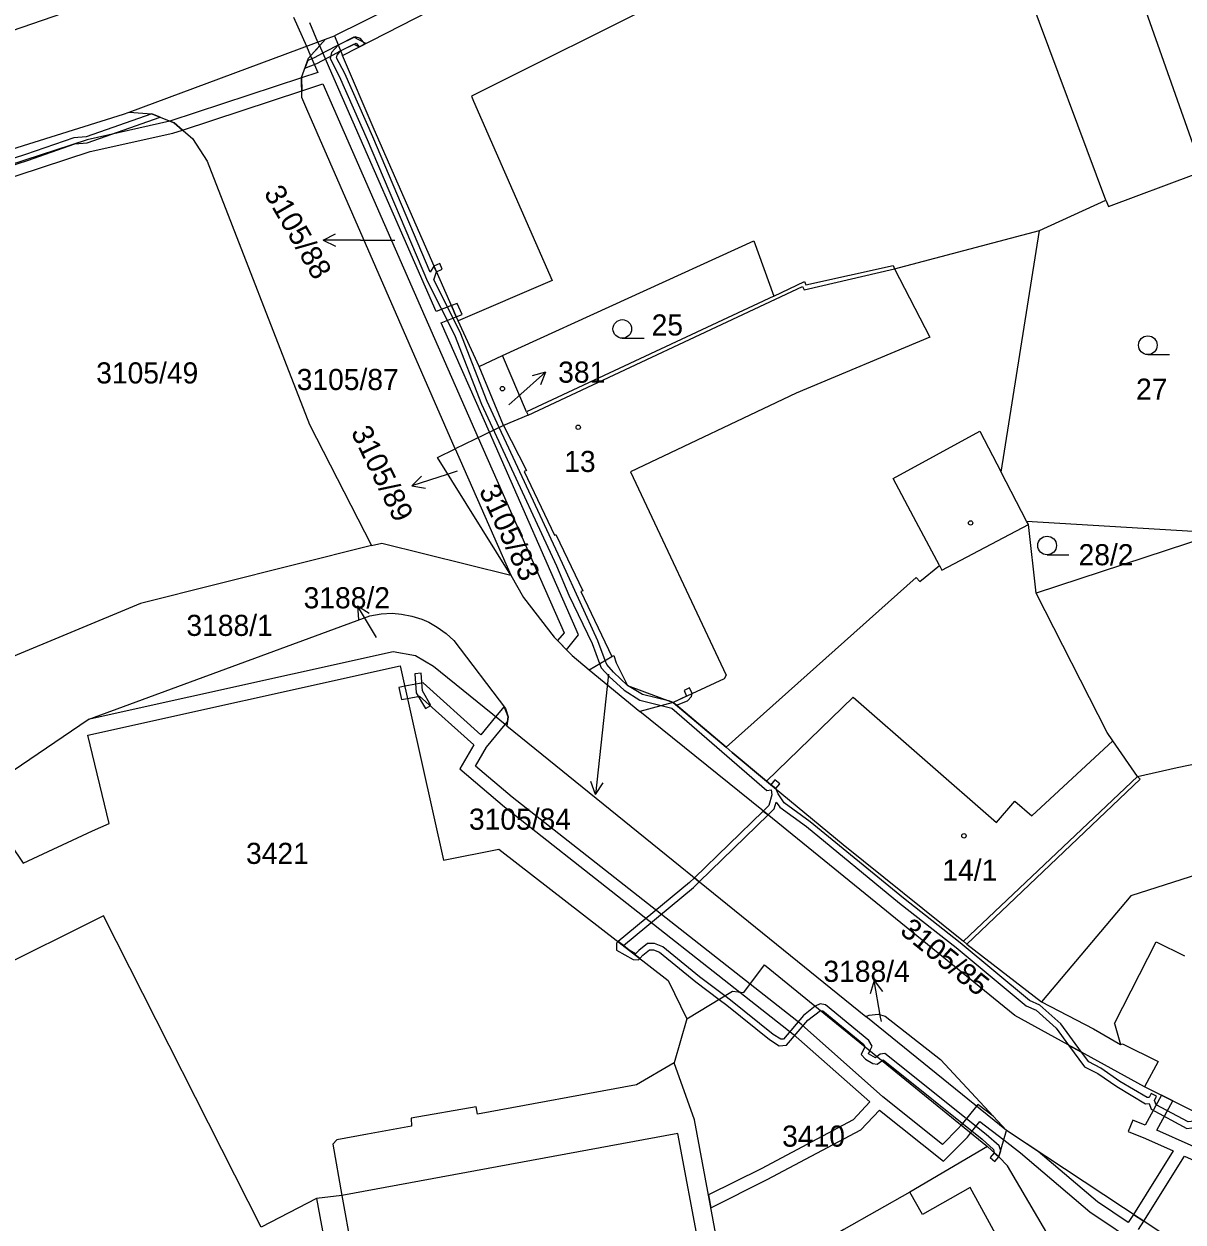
# Model space of a CAD drawing. Extents: x -776734 to -748832, y -1118122 to -976986.
# Drawn here: x -753044.6 to -752951.2, y -1115665 to -1115568.5 of the extents above; entities that cross this region are included whole.
import ezdxf

# ---------------------------------------------------------------- set-up
doc = ezdxf.new("R2010")
doc.units = 0
for name, color, linetype in [('KM_Hranice parcel', 7, 'Continuous'), ('KM_Parcelní čísla', 7, 'Continuous'), ('KM_Pop  PČ popisy', 7, 'Continuous'), ('KM_Vnitřní kresba', 7, 'Continuous'), ('KM_Věcná břemena k části', 7, 'Continuous'), ('KM_Značky budov', 7, 'Continuous'), ('KM_Značky kultur', 7, 'Continuous')]:
    doc.layers.add(name, color=color, linetype=linetype)

msp = doc.modelspace()

# ---------------------------------------------------------------- linework, layer by layer
at = {"layer": 'KM_Hranice parcel'}
for p, q in [((-753036.1, -1115575.59), (-753020.27, -1115569.71)), ((-753021.64, -1115571.24), (-753020.27, -1115569.71)), ((-753020.27, -1115569.71), (-753019.55, -1115569.44)), ((-753019.55, -1115569.44), (-753018.91, -1115571.01)), ((-753036.1, -1115575.59), (-753034.27, -1115575.72)), ((-753009.82, -1115602.7), (-753021.79, -1115575.35)), ((-752984.16, -1115590.39), (-753004.08, -1115599.71)), ((-753007.91, -1115596.07), (-753006.03, -1115595.19)), ((-753004.08, -1115599.71), (-753006.03, -1115595.19)), ((-753005.94, -1115600.81), (-753007.91, -1115596.07)), ((-753021.56, -1115600.74), (-753016.57, -1115610.48)), ((-753005.94, -1115600.81), (-753009.82, -1115602.7)), ((-753011.26, -1115603.4), (-753009.82, -1115602.7)), ((-753009.82, -1115602.7), (-753005.36, -1115612.88)), ((-753005.36, -1115612.88), (-753011.26, -1115603.4)), ((-752963.67, -1115608.78), (-752963.81, -1115608.51)), ((-752963.81, -1115608.51), (-752948.25, -1115609.46)), ((-752963.05, -1115614.32), (-752963.67, -1115608.78)), ((-752948.25, -1115609.46), (-752963.05, -1115614.32)), ((-753039.39, -1115624.49), (-753016.7, -1115616.15)), ((-752999.05, -1115620.48), (-752997.22, -1115619.42)), ((-752999.05, -1115620.48), (-752994.97, -1115623.86)), ((-752992.28, -1115623.11), (-752994.97, -1115623.86)), ((-752992.28, -1115623.11), (-752988.02, -1115626.73)), ((-753005.57, -1115624.27), (-753005.67, -1115625.01)), ((-753005.67, -1115625.01), (-752976.77, -1115648.41)), ((-752968.63, -1115642.57), (-752962.61, -1115647.24)), ((-752976.77, -1115648.41), (-752976.49, -1115648.29)), ((-752991.18, -1115648.6), (-752992.2, -1115652.13)), ((-752965.44, -1115657.58), (-752976.77, -1115648.41)), ((-752990.57, -1115656.72), (-752992.2, -1115652.13)), ((-752970.76, -1115651.88), (-752965.44, -1115657.58)), ((-752946.25, -1115658.12), (-752954.32, -1115654.06)), ((-752987.74, -1115671.8), (-752990.57, -1115656.72)), ((-752966.04, -1115659.71), (-752965.44, -1115657.58)), ((-752951.33, -1115666.91), (-752965.44, -1115657.58)), ((-752966.04, -1115659.71), (-752966.97, -1115658.89)), ((-753021, -1115663.06), (-753025.47, -1115665.38)), ((-753021, -1115663.06), (-753018.1, -1115678.66))]:
    msp.add_line(p, q, dxfattribs=at)
for points in [[(-752923.31, -1115491.48), (-752928.94, -1115502.31), (-752937.29, -1115515.53), (-752954.67, -1115532.77), (-752960.09, -1115536.91), (-752991.37, -1115555.48), (-753019.55, -1115569.44)], [(-753117.71, -1115593.89), (-753059.47, -1115573.8), (-753016.02, -1115558.84), (-753007.66, -1115554.44), (-753002.34, -1115551.48), (-752994.05, -1115547.25), (-752989.81, -1115544.97)], [(-753018.91, -1115571.01), (-752999.02, -1115560.81), (-752966.63, -1115544.51), (-752965.91, -1115545.71)], [(-752965.91, -1115545.71), (-752958.86, -1115556.58), (-752958.14, -1115556.33), (-752949.64, -1115580.36)], [(-753007.91, -1115596.07), (-753009.6, -1115592.4), (-753016.36, -1115576.99), (-753018.91, -1115571.01)], [(-753021.79, -1115575.35), (-753022.17, -1115574.4), (-753022.22, -1115572.78), (-753021.64, -1115571.24)], [(-753117.34, -1115602.17), (-753061.32, -1115583.49), (-753036.54, -1115575.75), (-753036.1, -1115575.59)], [(-753034.27, -1115575.72), (-753032.46, -1115576.44), (-753031, -1115577.7), (-753029.81, -1115579.54), (-753021.56, -1115600.74)], [(-752962.77, -1115585.1), (-752957.42, -1115582.66), (-752957.23, -1115583.18), (-752950.33, -1115580.59)], [(-752984.16, -1115590.39), (-752981.71, -1115589.22), (-752981.58, -1115589.49), (-752974.57, -1115587.93), (-752974.44, -1115588.2), (-752962.77, -1115585.1)], [(-752963.81, -1115608.51), (-752965.86, -1115604.57), (-752962.77, -1115585.1)], [(-753006.03, -1115595.19), (-752985.77, -1115585.95), (-752984.16, -1115590.39)], [(-753004.08, -1115599.71), (-753003.96, -1115599.99), (-753005.94, -1115600.81)], [(-753005.94, -1115600.81), (-753004.08, -1115604.43), (-753004.28, -1115604.53), (-753001.83, -1115609.64), (-753001.72, -1115609.59), (-752999.56, -1115614.12), (-752999.7, -1115614.18), (-752997.22, -1115619.42)], [(-752988.02, -1115626.73), (-752972.71, -1115613.05), (-752972.41, -1115613.39), (-752970.84, -1115612.08), (-752970.63, -1115612.47), (-752963.67, -1115608.78)], [(-753016.57, -1115610.48), (-753035.17, -1115615.15), (-753046.07, -1115619.69)], [(-753016.57, -1115610.48), (-753015.75, -1115610.28), (-753005.36, -1115612.88)], [(-753005.36, -1115612.88), (-753004.32, -1115614.66), (-753001.86, -1115617.85), (-753000.41, -1115619.35), (-752999.05, -1115620.48)], [(-752954.87, -1115629.07), (-752956.86, -1115626.2), (-752957.33, -1115625.54), (-752963.05, -1115614.32)], [(-753016.7, -1115616.15), (-753015.78, -1115615.99), (-753014.92, -1115615.94), (-753014.16, -1115616.01), (-753013.32, -1115616.16), (-753012.51, -1115616.42), (-753011.96, -1115616.66), (-753011.28, -1115617.05), (-753010.55, -1115617.57), (-753009.95, -1115618.14), (-753005.77, -1115623.61), (-753005.57, -1115624.27)], [(-753005.67, -1115625.01), (-753011.58, -1115620.22), (-753013.03, -1115619.37), (-753014.83, -1115619.05), (-753039.39, -1115624.49)], [(-752997.22, -1115619.42), (-752997.06, -1115619.34), (-752996.88, -1115619.94), (-752995.95, -1115621.76), (-752992.28, -1115623.11)], [(-753068.98, -1115655.6), (-753072.75, -1115650.19), (-753046.59, -1115633.19), (-753044.63, -1115636.05), (-753039.03, -1115633.45), (-753037.7, -1115632.86), (-753039.42, -1115625.74), (-753014.26, -1115620.17), (-753010.76, -1115635.83), (-753006.33, -1115634.92), (-752992.67, -1115645.5), (-752991.18, -1115648.6)], [(-752954.32, -1115654.06), (-752964.77, -1115648.34), (-752985.14, -1115631.76), (-752994.97, -1115623.86)], [(-752954.87, -1115629.07), (-752951.69, -1115628.35), (-752929.59, -1115623.81)], [(-753106.13, -1115670.21), (-753097.3, -1115665.26), (-753089.23, -1115660.03), (-753082.59, -1115655.41), (-753072.34, -1115648.13), (-753049.48, -1115631.34), (-753039.39, -1115624.49)], [(-752988.02, -1115626.73), (-752987.52, -1115627.15), (-752984.75, -1115629.45), (-752978.58, -1115634.56), (-752968.9, -1115642.35), (-752968.63, -1115642.57)], [(-752968.63, -1115642.57), (-752954.66, -1115629.29), (-752954.87, -1115629.07)], [(-752923.53, -1115633.15), (-752937.08, -1115641.49), (-752938.87, -1115639.22), (-752941.92, -1115634.38), (-752955.42, -1115638.68), (-752962.61, -1115647.24)], [(-753025.47, -1115665.38), (-753038.15, -1115640.29), (-753047.24, -1115644.81), (-753047.5, -1115644.32), (-753060.93, -1115651), (-753060.69, -1115651.49), (-753068.98, -1115655.6)], [(-752991.18, -1115648.6), (-752987.51, -1115646.38), (-752986.58, -1115646.47), (-752984.93, -1115644.24), (-752966.97, -1115658.89)], [(-752962.61, -1115647.24), (-752958.43, -1115649.41), (-752956.24, -1115650.67), (-752956.09, -1115650.6), (-752953.22, -1115652.02), (-752954.32, -1115654.06)], [(-752976.49, -1115648.29), (-752975.77, -1115648.23), (-752975.2, -1115648.37), (-752970.76, -1115651.88)], [(-752992.2, -1115652.13), (-752995.24, -1115653.92), (-753008.03, -1115656.26), (-753008.14, -1115655.67), (-753013.38, -1115656.59), (-753013.34, -1115657.23), (-753016.9, -1115657.88)], [(-753016.9, -1115657.88), (-753019.36, -1115658.33), (-753019.69, -1115658.7)], [(-753019.69, -1115658.7), (-753018.95, -1115662.82), (-753021, -1115663.06)], [(-752966.97, -1115658.89), (-752973.22, -1115662.55), (-752978.52, -1115665.56), (-752985.18, -1115669.57), (-752987.74, -1115671.8)], [(-753000.89, -1115688.86), (-752972.98, -1115675.88), (-752963.89, -1115671), (-752961.47, -1115667.06), (-752965.35, -1115660.43), (-752966.04, -1115659.71)]]:
    msp.add_lwpolyline(points, dxfattribs=at)
at = {"layer": 'KM_Pop  PČ popisy'}
for p, q in [((-753020.471, -1115585.88), (-753019.47, -1115585.379)), ((-753017.47, -1115585.88), (-753020.471, -1115585.88)), ((-753020.471, -1115585.88), (-753019.47, -1115586.381)), ((-753017.47, -1115585.88), (-753014.69, -1115585.88)), ((-753004.78, -1115598.52), (-753002.55, -1115596.512)), ((-753002.55, -1115596.512), (-753003.629, -1115596.81)), ((-753002.55, -1115596.512), (-753002.959, -1115597.554)), ((-753005.5, -1115599.16), (-753004.78, -1115598.52)), ((-753010.48, -1115604.76), (-753013.334, -1115605.687)), ((-753013.334, -1115605.687), (-753012.536, -1115604.902)), ((-753009.66, -1115604.49), (-753010.48, -1115604.76)), ((-753013.334, -1115605.687), (-753012.227, -1115605.854)), ((-753016.16, -1115617.9), (-753017.706, -1115615.328)), ((-753017.706, -1115615.328), (-753016.761, -1115615.928)), ((-753017.706, -1115615.328), (-753017.619, -1115616.444)), ((-752997.49, -1115620.85), (-752998.21, -1115627.54)), ((-752998.21, -1115627.54), (-752998.524, -1115630.525)), ((-752998.524, -1115630.525), (-752998.917, -1115629.476)), ((-752998.524, -1115630.525), (-752997.921, -1115629.581)), ((-752976.091, -1115645.505), (-752976.41, -1115646.578)), ((-752975.57, -1115648.46), (-752976.091, -1115645.505)), ((-752976.091, -1115645.505), (-752975.424, -1115646.404)), ((-752975.51, -1115648.81), (-752975.57, -1115648.46))]:
    msp.add_line(p, q, dxfattribs=at)
at = {"layer": 'KM_Vnitřní kresba'}
for p, q in [((-752957.42, -1115582.66), (-752967.05, -1115556.93)), ((-752989.76, -1115564.92), (-753008.53, -1115574.29)), ((-753008.53, -1115574.29), (-753008.35, -1115574.7)), ((-753008.35, -1115574.7), (-753002.02, -1115589.13)), ((-752981.73, -1115589.89), (-752974.44, -1115588.2)), ((-752974.44, -1115588.2), (-752971.61, -1115593.69)), ((-753002.02, -1115589.13), (-753009.6, -1115592.4)), ((-753003.96, -1115599.99), (-752981.85, -1115589.62)), ((-752981.85, -1115589.62), (-752981.73, -1115589.89)), ((-752971.61, -1115593.69), (-752982.38, -1115598.21)), ((-752982.38, -1115598.21), (-752995.72, -1115604.55)), ((-752995.72, -1115604.55), (-752988, -1115620.92)), ((-752988.16, -1115621.22), (-752992.28, -1115623.11)), ((-752988, -1115620.92), (-752988.16, -1115621.22)), ((-752984.75, -1115629.45), (-752977.77, -1115622.69)), ((-752977.77, -1115622.69), (-752966.24, -1115632.78)), ((-752963.38, -1115632.24), (-752956.86, -1115626.2)), ((-752954.87, -1115629.07), (-752968.9, -1115642.35)), ((-752966.24, -1115632.78), (-752964.75, -1115631.08)), ((-752964.75, -1115631.08), (-752963.38, -1115632.24)), ((-752956.73, -1115648.97), (-752953.38, -1115642.4)), ((-752953.38, -1115642.4), (-752951.1, -1115643.53)), ((-752956.73, -1115648.97), (-752956.24, -1115650.67)), ((-752991.89, -1115657.82), (-753018.95, -1115662.82)), ((-752989.05, -1115672.95), (-752991.89, -1115657.82)), ((-753018.95, -1115662.82), (-753016.46, -1115676.78)), ((-752972.21, -1115664.35), (-752973.22, -1115662.55)), ((-752968.37, -1115662.18), (-752972.21, -1115664.35)), ((-752966.03, -1115666.46), (-752968.37, -1115662.18))]:
    msp.add_line(p, q, dxfattribs=at)
for points in [[(-752974.55, -1115605.08), (-752967.57, -1115601.28), (-752965.86, -1115604.57)], [(-752970.84, -1115612.08), (-752972.91, -1115608.18), (-752974.55, -1115605.08)]]:
    msp.add_lwpolyline(points, dxfattribs=at)
at = {"layer": 'KM_Věcná břemena k části'}
for points in [[(-753022.85, -1115567.92), (-753021.81, -1115570.28), (-753021.48, -1115571.06), (-753020.74, -1115570.24), (-753020.88, -1115569.94), (-753021.55, -1115568.4)], [(-753049.97, -1115581.29), (-753044.27, -1115579.48), (-753040.45, -1115578.14), (-753039.46, -1115578.06), (-753033.6, -1115575.99), (-753034.27, -1115575.72), (-753039.56, -1115577.56), (-753040.55, -1115577.64), (-753044.43, -1115579), (-753050.11, -1115580.81)], [(-752954.8, -1115665.56), (-752954.38, -1115664.89), (-752955.21, -1115664.34), (-752955.63, -1115665.01), (-752958.11, -1115663.34), (-752962.88, -1115659.27), (-752965.44, -1115657.58), (-752966.51, -1115656.44), (-752967.75, -1115655.49), (-752967.86, -1115655.62), (-752969.09, -1115657.16), (-752969.32, -1115657.44), (-752970.59, -1115658.71), (-752975.4, -1115654.88), (-752981.95, -1115649.05), (-752986.08, -1115645.8), (-753005.24, -1115630.74), (-753008.19, -1115628.24), (-753007.3, -1115626.73), (-753005.81, -1115624.9), (-753005.63, -1115624.68), (-753005.57, -1115624.27), (-753005.9, -1115623.44), (-753006.58, -1115624.27), (-753007.76, -1115625.72), (-753012.41, -1115621.54), (-753013.89, -1115621.82), (-753014.38, -1115621.91), (-753014.16, -1115622.88), (-753013.67, -1115622.79), (-753012.71, -1115622.62), (-753008.34, -1115626.54), (-753009.47, -1115628.46), (-753005.86, -1115631.52), (-752986.9, -1115646.44), (-752982.6, -1115649.82), (-752976.44, -1115655.29), (-752977.78, -1115656.74), (-752985.2, -1115660.67), (-752989.43, -1115662.78), (-752989.24, -1115663.81), (-752984.7, -1115661.54), (-752977.16, -1115657.54), (-752975.66, -1115655.94), (-752970.51, -1115660.05), (-752968.58, -1115658.12), (-752968.32, -1115657.79), (-752967.59, -1115656.87), (-752965.66, -1115658.35), (-752964.31, -1115659.38), (-752958.71, -1115664.14), (-752954.57, -1115666.92)]]:
    msp.add_lwpolyline(points, dxfattribs=at)
for points in [[(-753000.88, -1115618.87), (-752999.89, -1115617.66), (-753007.07, -1115601.36), (-753010.96, -1115592.55), (-753009.74, -1115592.07), (-753010.14, -1115591.16), (-753011.36, -1115591.64), (-753019.77, -1115572.46), (-753020.74, -1115570.24), (-753021.48, -1115571.06), (-753020.89, -1115572.39), (-753022.22, -1115572.83), (-753022.19, -1115573.87), (-753020.49, -1115573.31), (-753012.28, -1115592.03), (-753007.97, -1115601.8), (-753001.05, -1115617.5), (-753001.58, -1115618.14)], [(-753020.97, -1115571.66), (-753020.02, -1115571.15), (-753019.06, -1115570.65), (-753018, -1115570.11), (-753017.57, -1115570.32), (-753017.02, -1115570.04), (-753018, -1115569.55), (-753019.25, -1115570.18), (-753020.26, -1115570.71), (-753021.19, -1115571.2), (-753021.7, -1115571.41), (-753021.94, -1115572.05)], [(-752960.44, -1115650.71), (-752959.39, -1115651.29), (-752961.06, -1115649), (-752962.75, -1115647.49), (-752963.58, -1115647.12), (-752969.17, -1115642.47), (-752973.74, -1115638.89), (-752981.24, -1115632.72), (-752983.33, -1115631.2), (-752983.83, -1115630.47), (-752984.01, -1115630.06), (-752984.4, -1115629.74), (-752984.75, -1115629.45), (-752987.52, -1115627.15), (-752988.02, -1115626.73), (-752992.01, -1115623.34), (-752992.28, -1115623.11), (-752992.55, -1115623.01), (-752994.75, -1115622.48), (-752995.95, -1115621.76), (-752997.07, -1115620.68), (-752997.63, -1115620.07), (-752997.76, -1115619.73), (-752998.35, -1115618.16), (-753001.2, -1115611.92), (-753005.7, -1115602.24), (-753006.29, -1115600.98), (-753007.26, -1115598.89), (-753009.42, -1115593.31), (-753011.56, -1115589.09), (-753011.34, -1115588.43), (-753011.54, -1115587.98), (-753011.84, -1115588.47), (-753016.47, -1115577.58), (-753018.71, -1115572.46), (-753019.38, -1115571.2), (-753019.33, -1115570.99), (-753019.06, -1115570.65), (-753017.8, -1115570.02), (-753017.57, -1115570.32), (-753017.12, -1115570.09), (-753017.46, -1115569.64), (-753017.9, -1115569.51), (-753019.25, -1115570.18), (-753019.79, -1115570.77), (-753019.9, -1115571.26), (-753019.17, -1115572.68), (-753016.93, -1115577.78), (-753012.07, -1115589.21), (-753009.88, -1115593.51), (-753007.72, -1115599.09), (-753006.16, -1115602.46), (-753001.66, -1115612.12), (-753000.69, -1115614.48), (-752998.81, -1115618.36), (-752998.2, -1115619.99), (-752998.07, -1115620.33), (-752997.43, -1115621.04), (-752996.23, -1115622.14), (-752994.95, -1115622.94), (-752993.23, -1115623.37), (-752992.38, -1115623.59), (-752984.74, -1115630.21), (-752984.39, -1115630.16), (-752984.33, -1115630.56), (-752984.57, -1115631.42), (-752985.02, -1115631.86), (-752984.63, -1115632.17), (-752984.13, -1115631.68), (-752983.97, -1115631.15), (-752983.69, -1115631.56), (-752981.54, -1115633.12), (-752974.06, -1115639.27), (-752969.49, -1115642.85), (-752963.84, -1115647.54), (-752963.03, -1115647.91), (-752961.44, -1115649.34)], [(-753022.22, -1115572.83), (-753032.81, -1115576.3), (-753032.46, -1115576.44), (-753031.79, -1115577.02), (-753022.19, -1115573.87)], [(-753031.79, -1115577.02), (-753032.46, -1115576.44), (-753032.81, -1115576.3), (-753039.48, -1115577.8), (-753058.41, -1115583.98), (-753058.85, -1115582.72), (-753059.81, -1115583.02), (-753059.37, -1115584.27), (-753061.84, -1115584.94), (-753080.69, -1115590.42), (-753080.85, -1115590), (-753081.8, -1115590.32), (-753081.29, -1115591.64), (-753061.41, -1115585.85), (-753058.6, -1115585.1), (-753039.22, -1115578.76), (-753032.57, -1115577.27)], [(-753011.54, -1115587.98), (-753011.34, -1115588.43), (-753010.88, -1115588.23), (-753011.08, -1115587.78)], [(-753010.14, -1115591.16), (-753009.74, -1115592.07), (-753009.28, -1115591.89), (-753009.68, -1115590.98)], [(-753012.22, -1115623.61), (-753011.79, -1115623.36), (-753012.47, -1115622.18), (-753012.58, -1115620.77), (-753013.08, -1115620.81), (-753012.97, -1115622.34)], [(-752992.28, -1115623.11), (-752992.01, -1115623.34), (-752991.13, -1115622.99), (-752990.8, -1115622.65), (-752990.74, -1115622.4), (-752990.95, -1115621.95), (-752991.4, -1115622.16), (-752991.19, -1115622.61)], [(-752984.4, -1115629.74), (-752984.01, -1115630.06), (-752983.7, -1115629.67), (-752984.08, -1115629.36)], [(-752985.02, -1115631.86), (-752990.56, -1115637.24), (-752990.17, -1115637.56), (-752984.63, -1115632.17)], [(-752990.17, -1115637.56), (-752990.56, -1115637.24), (-752990.97, -1115637.63), (-752996.7, -1115642.38), (-752996.29, -1115642.7), (-752990.63, -1115638.01)], [(-752996.84, -1115643.06), (-752995.5, -1115643.81), (-752995.07, -1115643.85), (-752994.96, -1115643.73), (-752995.82, -1115643.06), (-752996.29, -1115642.7), (-752996.7, -1115642.38), (-752996.84, -1115642.5)], [(-752965.9, -1115659.22), (-752966.03, -1115658.83), (-752967.07, -1115657.91), (-752975.23, -1115651.4), (-752975.61, -1115651.45), (-752975.86, -1115651.64), (-752975.98, -1115651.74), (-752976.54, -1115651.41), (-752976.43, -1115651.17), (-752976.26, -1115650.79), (-752976.51, -1115650.33), (-752980, -1115647.48), (-752980.43, -1115647.38), (-752980.84, -1115647.58), (-752981.78, -1115648.34), (-752983.38, -1115650.23), (-752983.61, -1115650.24), (-752984.22, -1115649.86), (-752987.65, -1115647.1), (-752988.12, -1115646.75), (-752990.15, -1115645.22), (-752993.12, -1115642.79), (-752993.77, -1115642.54), (-752994.35, -1115642.54), (-752995.05, -1115643.1), (-752995.3, -1115643.36), (-752995.82, -1115643.06), (-752994.96, -1115643.73), (-752994.71, -1115643.46), (-752994.17, -1115643.04), (-752993.87, -1115643.04), (-752993.38, -1115643.23), (-752990.45, -1115645.62), (-752988.58, -1115647.03), (-752987.95, -1115647.5), (-752984.52, -1115650.26), (-752983.73, -1115650.76), (-752983.14, -1115650.71), (-752981.42, -1115648.7), (-752980.42, -1115647.92), (-752980.22, -1115647.94), (-752976.91, -1115650.65), (-752976.84, -1115650.84), (-752977.13, -1115651.48), (-752976.8, -1115651.84), (-752976.21, -1115652.19), (-752975.84, -1115652.26), (-752975.46, -1115651.97), (-752975.37, -1115651.89), (-752967.39, -1115658.29), (-752966.47, -1115659.11), (-752966.42, -1115659.38), (-752966.04, -1115659.71)], [(-752960.44, -1115650.71), (-752959.14, -1115652.47), (-752958.09, -1115653.01), (-752956.56, -1115654.05), (-752954.23, -1115655.43), (-752953.95, -1115655.42), (-752953.77, -1115655.87), (-752950.9, -1115657.42), (-752949.3, -1115657.22), (-752949.36, -1115656.72), (-752950.8, -1115656.9), (-752953.37, -1115655.51), (-752953.51, -1115655.17), (-752953.34, -1115654.82), (-752953.79, -1115654.6), (-752953.94, -1115654.92), (-752954.11, -1115654.93), (-752956.3, -1115653.63), (-752957.83, -1115652.57), (-752958.8, -1115652.07), (-752959.39, -1115651.29)], [(-752951.09, -1115659.65), (-752940.78, -1115664.27), (-752939.67, -1115664.75), (-752939.28, -1115663.82), (-752939.99, -1115663.52), (-752939.78, -1115663.01), (-752938.99, -1115661.8), (-752939.89, -1115661.35), (-752940.66, -1115662.54), (-752940.9, -1115663.12), (-752950.56, -1115658.8), (-752953.33, -1115657.55), (-752952.05, -1115655.2), (-752952.94, -1115654.75), (-752954.26, -1115657.15), (-752955.26, -1115656.75), (-752955.63, -1115657.68), (-752954.25, -1115658.23), (-752952.02, -1115659.23), (-752955.21, -1115664.34), (-752954.38, -1115664.89)], [(-752966.75, -1115659.75), (-752966.37, -1115660.09), (-752966.04, -1115659.71), (-752966.42, -1115659.38)]]:
    msp.add_lwpolyline(points, close=True, dxfattribs=at)
at = {"layer": 'KM_Značky budov'}
for centre in [(-753006.0268, -1115597.8492), (-752999.9268, -1115600.9592), (-752968.3268, -1115608.6592), (-752968.8568, -1115633.8592)]:
    msp.add_circle(centre, 0.175, dxfattribs=at)
at = {"layer": 'KM_Značky kultur'}
for p, q in [((-752996.373, -1115593.79), (-752994.623, -1115593.79)), ((-752954.053, -1115595.1), (-752952.303, -1115595.1)), ((-752962.163, -1115611.23), (-752960.413, -1115611.23))]:
    msp.add_line(p, q, dxfattribs=at)
for centre in [(-752996.3729, -1115593.0398), (-752954.0529, -1115594.3498), (-752962.1629, -1115610.4798)]:
    msp.add_circle(centre, 0.75, dxfattribs=at)

# ---------------------------------------------------------------- texts
at = {"layer": 'KM_Parcelní čísla'}
for s, rotation, p in [('3105/88', 300, (-753025.28, -1115582.09)), ('3105/89', 296, (-753018.26, -1115601.341)), ('3105/83', 295, (-753007.95, -1115606.049)), ('3105/85', 321, (-752974.104, -1115641.67))]:
    msp.add_text(s, height=1.7, rotation=rotation, dxfattribs=at).set_placement(p)
for s, p in [('25', (-752994.01, -1115593.57)), ('3105/49', (-753038.74, -1115597.43)), ('3105/87', (-753022.596, -1115597.96)), ('381', (-753001.54, -1115597.37)), ('27', (-752955, -1115598.74)), ('13', (-753001.05, -1115604.56)), ('28/2', (-752959.63, -1115612.07)), ('3188/2', (-753022.037, -1115615.54)), ('3188/1', (-753031.477, -1115617.76)), ('3105/84', (-753008.723, -1115633.368)), ('3421', (-753026.674, -1115636.12)), ('14/1', (-752970.6, -1115637.47)), ('3188/4', (-752980.177, -1115645.62)), ('3410', (-752983.5, -1115658.89))]:
    msp.add_text(s, height=1.7, dxfattribs=at).set_placement(p)

doc.saveas('drawing.dxf')
